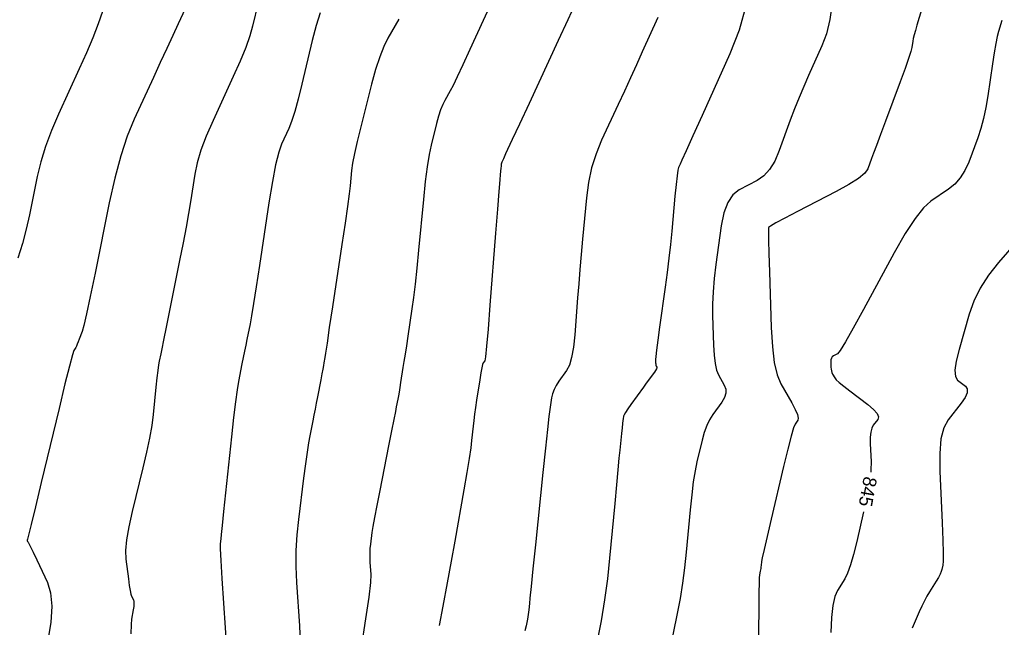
# Model space of a CAD drawing. Extents: x 2082232 to 2083549, y 592624 to 593832.
# Drawn here: x 2083258.9 to 2083310.1, y 593660.2 to 593691.9 of the extents above; entities that cross this region are included whole.
import ezdxf

# ---------------------------------------------------------------- set-up
doc = ezdxf.new("R2010")
doc.units = 0
doc.layers.add('DT_X_Contour_Major', color=7, linetype='Continuous')
doc.layers.add('DT_X_Contour_Minor', color=7, linetype='Continuous')

msp = doc.modelspace()

# ---------------------------------------------------------------- linework, layer by layer
at = {"layer": 'DT_X_Contour_Major'}
for points in [[(2083267.877, 593693.265), (2083267.148, 593691.688), (2083266.862, 593691.069), (2083266.551, 593690.394), (2083266.215, 593689.664), (2083265.853, 593688.877), (2083264.855, 593686.705), (2083264.493, 593685.821), (2083264.155, 593684.797), (2083263.841, 593683.634), (2083263.552, 593682.332), (2083262.813, 593678.672), (2083262.564, 593677.453), (2083262.369, 593676.538), (2083262.229, 593675.929), (2083262.144, 593675.624), (2083261.989, 593675.219), (2083261.934, 593675.078), (2083261.884, 593674.961), (2083261.84, 593674.866), (2083261.8, 593674.795), (2083261.703, 593674.636), (2083261.627, 593674.402), (2083261.474, 593673.82), (2083261.242, 593672.89), (2083260.933, 593671.613), (2083260.003, 593667.741), (2083259.697, 593666.468), (2083259.477, 593665.552), (2083259.342, 593664.993), (2083259.293, 593664.791), (2083259.276, 593664.729), (2083259.272, 593664.707), (2083259.272, 593664.688), (2083259.278, 593664.672), (2083259.288, 593664.658), (2083259.322, 593664.624), (2083259.36, 593664.557), (2083259.447, 593664.382), (2083259.584, 593664.099), (2083259.771, 593663.707), (2083260.335, 593662.518), (2083260.494, 593661.99), (2083260.547, 593661.296), (2083260.495, 593660.436), (2083260.338, 593659.411)], [(2083287.861, 593692.719), (2083287.481, 593691.899), (2083286.974, 593690.807), (2083285.453, 593687.53), (2083284.949, 593686.444), (2083284.577, 593685.641), (2083284.337, 593685.123), (2083284.229, 593684.889), (2083284.117, 593684.643), (2083284.081, 593684.562), (2083284.054, 593684.503), (2083284.037, 593684.466), (2083284.03, 593684.452), (2083284.024, 593684.442), (2083284.022, 593684.438), (2083284.02, 593684.433), (2083284.018, 593684.427), (2083284.016, 593684.419), (2083284.011, 593684.398), (2083284.007, 593684.376), (2083284.002, 593684.326), (2083283.994, 593684.248), (2083283.984, 593684.142), (2083283.954, 593683.822), (2083283.93, 593683.541), (2083283.882, 593682.936), (2083283.809, 593682.008), (2083283.711, 593680.758), (2083283.416, 593676.992), (2083283.316, 593675.752), (2083283.236, 593674.854), (2083283.177, 593674.3), (2083283.139, 593674.09), (2083283.063, 593673.986), (2083283.031, 593673.902), (2083282.99, 593673.728), (2083282.941, 593673.464), (2083282.883, 593673.11), (2083282.718, 593672.046), (2083282.661, 593671.661), (2083282.611, 593671.306), (2083282.57, 593670.979), (2083282.536, 593670.682), (2083282.458, 593669.928), (2083282.411, 593669.555), (2083282.326, 593669.002), (2083282.204, 593668.269), (2083282.046, 593667.356), (2083281.574, 593664.682), (2083281.386, 593663.635), (2083281.179, 593662.502), (2083280.952, 593661.28), (2083280.765, 593660.286)], [(2083310.121, 593691.851), (2083309.947, 593691.282), (2083309.879, 593691.017), (2083309.805, 593690.648), (2083309.724, 593690.176), (2083309.637, 593689.601), (2083309.397, 593687.927), (2083309.296, 593687.319), (2083309.174, 593686.75), (2083309.03, 593686.219), (2083308.865, 593685.726), (2083308.395, 593684.465), (2083308.197, 593684.022), (2083307.957, 593683.638), (2083307.673, 593683.315), (2083307.346, 593683.051), (2083306.416, 593682.428), (2083306.036, 593682.084), (2083305.592, 593681.521), (2083305.084, 593680.738), (2083304.513, 593679.736), (2083302.906, 593676.77), (2083302.368, 593675.791), (2083301.963, 593675.081), (2083301.688, 593674.638), (2083301.546, 593674.463), (2083301.341, 593674.353), (2083301.274, 593674.303), (2083301.227, 593674.237), (2083301.2, 593674.153), (2083301.193, 593674.053), (2083301.203, 593673.762), (2083301.211, 593673.658), (2083301.228, 593673.563), (2083301.256, 593673.476), (2083301.292, 593673.399), (2083301.403, 593673.206), (2083301.483, 593673.109), (2083301.642, 593672.963), (2083301.878, 593672.767), (2083302.193, 593672.523), (2083303.136, 593671.806), (2083303.434, 593671.556), (2083303.621, 593671.344), (2083303.696, 593671.171), (2083303.659, 593671.036), (2083303.413, 593670.727), (2083303.334, 593670.581), (2083303.282, 593670.373), (2083303.258, 593670.105), (2083303.26, 593669.775), (2083303.302, 593668.815), (2083303.295, 593668.408), (2083303.282, 593668.282)], [(2083302.907, 593666.218), (2083302.552, 593664.658), (2083302.388, 593663.985), (2083302.229, 593663.438), (2083302.075, 593663.017), (2083301.928, 593662.722), (2083301.542, 593662.105), (2083301.412, 593661.794), (2083301.311, 593661.325), (2083301.239, 593660.698), (2083301.196, 593659.912)]]:
    msp.add_lwpolyline(points, dxfattribs=at)
at = {"layer": 'DT_X_Contour_Minor'}
for points in [[(2083271.317, 593692.78), (2083271.029, 593691.557), (2083270.885, 593691.049), (2083270.669, 593690.441), (2083270.381, 593689.734), (2083270.021, 593688.927), (2083268.965, 593686.644), (2083268.609, 593685.827), (2083268.33, 593685.087), (2083268.13, 593684.425), (2083268.008, 593683.841), (2083267.788, 593682.386), (2083267.691, 593681.786), (2083267.565, 593681.077), (2083267.409, 593680.26), (2083267.224, 593679.334), (2083266.693, 593676.721), (2083266.515, 593675.845), (2083266.38, 593675.177), (2083266.287, 593674.718), (2083266.236, 593674.467), (2083266.159, 593674.075), (2083266.127, 593673.879), (2083266.088, 593673.587), (2083266.042, 593673.198), (2083265.989, 593672.713), (2083265.84, 593671.289), (2083265.765, 593670.714), (2083265.651, 593670.059), (2083265.498, 593669.324), (2083265.306, 593668.508), (2083264.744, 593666.225), (2083264.565, 593665.428), (2083264.452, 593664.748), (2083264.403, 593664.187), (2083264.42, 593663.744), (2083264.55, 593662.72), (2083264.598, 593662.375), (2083264.641, 593662.108), (2083264.681, 593661.919), (2083264.717, 593661.808), (2083264.808, 593661.616), (2083264.834, 593661.53), (2083264.842, 593661.415), (2083264.833, 593661.273), (2083264.807, 593661.103), (2083264.713, 593660.612), (2083264.687, 593660.329), (2083264.678, 593659.848)], [(2083283.453, 593692.731), (2083282.37, 593690.349), (2083282.001, 593689.545), (2083281.707, 593688.916), (2083281.487, 593688.464), (2083281.343, 593688.189), (2083281.056, 593687.69), (2083280.949, 593687.473), (2083280.842, 593687.199), (2083280.734, 593686.866), (2083280.627, 593686.475), (2083280.341, 593685.355), (2083280.236, 593684.863), (2083280.134, 593684.226), (2083280.035, 593683.446), (2083279.94, 593682.521), (2083279.69, 593679.863), (2083279.599, 593678.924), (2083279.51, 593678.102), (2083279.425, 593677.395), (2083279.343, 593676.804), (2083279.129, 593675.383), (2083279.053, 593674.881), (2083278.985, 593674.439), (2083278.927, 593674.059), (2083278.877, 593673.74), (2083278.755, 593672.97), (2083278.712, 593672.698), (2083278.672, 593672.462), (2083278.637, 593672.26), (2083278.606, 593672.093), (2083278.528, 593671.695), (2083278.481, 593671.455), (2083278.398, 593671.035), (2083278.279, 593670.435), (2083278.123, 593669.655), (2083277.661, 593667.332), (2083277.506, 593666.542), (2083277.386, 593665.912), (2083277.303, 593665.442), (2083277.256, 593665.132), (2083277.179, 593664.521), (2083277.156, 593664.291), (2083277.144, 593664.057), (2083277.143, 593663.822), (2083277.153, 593663.584), (2083277.196, 593662.945), (2083277.177, 593662.527), (2083277.088, 593661.754), (2083276.928, 593660.625), (2083276.697, 593659.139)], [(2083296.775, 593692.671), (2083296.41, 593691.354), (2083295.927, 593690.111), (2083294.48, 593686.897), (2083294.001, 593685.834), (2083293.651, 593685.056), (2083293.429, 593684.563), (2083293.334, 593684.356), (2083293.254, 593684.182), (2083293.22, 593684.04), (2083293.177, 593683.743), (2083293.127, 593683.292), (2083293.069, 593682.686), (2083292.902, 593680.863), (2083292.833, 593680.168), (2083292.753, 593679.449), (2083292.662, 593678.705), (2083292.559, 593677.937), (2083292.268, 593675.858), (2083292.173, 593675.168), (2083292.105, 593674.656), (2083292.066, 593674.323), (2083292.054, 593674.168), (2083292.059, 593673.994), (2083292.063, 593673.935), (2083292.069, 593673.885), (2083292.078, 593673.847), (2083292.089, 593673.819), (2083292.123, 593673.759), (2083292.125, 593673.726), (2083292.103, 593673.672), (2083292.059, 593673.596), (2083291.992, 593673.498), (2083291.782, 593673.21), (2083291.69, 593673.084), (2083291.572, 593672.922), (2083291.428, 593672.722), (2083290.766, 593671.81), (2083290.603, 593671.582), (2083290.485, 593671.404), (2083290.411, 593671.276), (2083290.381, 593671.199), (2083290.36, 593671.06), (2083290.349, 593670.974), (2083290.331, 593670.819), (2083290.307, 593670.596), (2083290.276, 593670.304), (2083290.186, 593669.434), (2083290.145, 593669.015), (2083290.087, 593668.41), (2083290.013, 593667.62), (2083289.922, 593666.644), (2083289.66, 593663.794), (2083289.545, 593662.717), (2083289.396, 593661.625), (2083289.213, 593660.517), (2083288.997, 593659.394)], [(2083301.272, 593692.747), (2083301.146, 593691.902), (2083300.967, 593691.164), (2083300.733, 593690.533), (2083300.04, 593688.993), (2083299.785, 593688.414), (2083299.541, 593687.83), (2083299.308, 593687.242), (2083299.085, 593686.65), (2083298.506, 593685.065), (2083298.271, 593684.523), (2083298.002, 593684.082), (2083297.698, 593683.745), (2083297.359, 593683.51), (2083296.409, 593683.02), (2083296.084, 593682.764), (2083295.822, 593682.366), (2083295.622, 593681.824), (2083295.485, 593681.14), (2083295.203, 593679.124), (2083295.113, 593678.39), (2083295.054, 593677.7), (2083295.025, 593677.056), (2083295.028, 593676.455), (2083295.076, 593674.914), (2083295.106, 593674.383), (2083295.16, 593673.947), (2083295.238, 593673.606), (2083295.34, 593673.359), (2083295.643, 593672.828), (2083295.72, 593672.623), (2083295.724, 593672.407), (2083295.656, 593672.179), (2083295.515, 593671.941), (2083295.04, 593671.289), (2083294.872, 593671.022), (2083294.723, 593670.71), (2083294.594, 593670.354), (2083294.483, 593669.952), (2083294.215, 593668.82), (2083294.118, 593668.346), (2083294.026, 593667.77), (2083293.941, 593667.094), (2083293.862, 593666.317), (2083293.659, 593664.11), (2083293.572, 593663.289), (2083293.465, 593662.482), (2083293.337, 593661.689), (2083293.188, 593660.909), (2083292.762, 593658.847)], [(2083263.207, 593692.326), (2083262.977, 593691.675), (2083262.697, 593690.958), (2083262.367, 593690.175), (2083261.987, 593689.326), (2083260.907, 593686.975), (2083260.533, 593686.11), (2083260.223, 593685.279), (2083259.977, 593684.48), (2083259.794, 593683.716), (2083259.392, 593681.721), (2083259.223, 593680.97), (2083259.018, 593680.213), (2083258.778, 593679.451)], [(2083274.55, 593692.262), (2083274.342, 593691.6), (2083274.139, 593690.811), (2083273.603, 593688.537), (2083273.409, 593687.753), (2083273.231, 593687.105), (2083273.067, 593686.593), (2083272.917, 593686.218), (2083272.539, 593685.4), (2083272.392, 593684.979), (2083272.233, 593684.327), (2083272.064, 593683.447), (2083271.884, 593682.337), (2083271.39, 593679.071), (2083271.22, 593677.961), (2083271.081, 593677.083), (2083270.974, 593676.435), (2083270.897, 593676.019), (2083270.733, 593675.215), (2083270.671, 593674.909), (2083270.608, 593674.593), (2083270.543, 593674.266), (2083270.476, 593673.929), (2083270.296, 593673.018), (2083270.223, 593672.581), (2083270.137, 593671.955), (2083270.04, 593671.139), (2083269.931, 593670.134), (2083269.624, 593667.2), (2083269.521, 593666.225), (2083269.444, 593665.501), (2083269.393, 593665.027), (2083269.368, 593664.803), (2083269.335, 593664.541), (2083269.336, 593664.274), (2083269.365, 593663.669), (2083269.421, 593662.726), (2083269.505, 593661.446), (2083269.765, 593657.581)], [(2083292.166, 593692.011), (2083291.36, 593690.219), (2083291.054, 593689.544), (2083290.744, 593688.862), (2083290.428, 593688.173), (2083290.106, 593687.478), (2083289.242, 593685.615), (2083288.949, 593684.903), (2083288.718, 593684.162), (2083288.55, 593683.395), (2083288.445, 593682.599), (2083288.248, 593680.442), (2083288.176, 593679.644), (2083288.108, 593678.867), (2083288.045, 593678.113), (2083287.987, 593677.38), (2083287.836, 593675.456), (2083287.768, 593674.798), (2083287.675, 593674.268), (2083287.558, 593673.865), (2083287.417, 593673.591), (2083287.008, 593673.027), (2083286.87, 593672.814), (2083286.761, 593672.598), (2083286.682, 593672.378), (2083286.632, 593672.154), (2083286.539, 593671.553), (2083286.49, 593671.179), (2083286.414, 593670.507), (2083286.309, 593669.537), (2083286.177, 593668.27), (2083285.787, 593664.495), (2083285.658, 593663.241), (2083285.562, 593662.311), (2083285.5, 593661.704), (2083285.472, 593661.422), (2083285.443, 593661.099), (2083285.43, 593660.977), (2083285.413, 593660.853), (2083285.392, 593660.728), (2083285.367, 593660.601), (2083285.297, 593660.259), (2083285.236, 593659.995)], [(2083305.934, 593692.409), (2083305.692, 593691.614), (2083305.61, 593691.337), (2083305.547, 593691.105), (2083305.502, 593690.918), (2083305.475, 593690.774), (2083305.429, 593690.449), (2083305.378, 593690.246), (2083305.259, 593689.881), (2083305.073, 593689.352), (2083304.819, 593688.661), (2083304.052, 593686.601), (2083303.791, 593685.899), (2083303.583, 593685.34), (2083303.429, 593684.924), (2083303.328, 593684.649), (2083303.13, 593684.107), (2083302.971, 593683.881), (2083302.642, 593683.608), (2083302.143, 593683.289), (2083301.475, 593682.924), (2083299.466, 593681.887), (2083298.807, 593681.544), (2083298.334, 593681.291), (2083298.05, 593681.128), (2083297.952, 593681.055), (2083297.942, 593680.98), (2083297.942, 593680.819), (2083297.953, 593680.393), (2083297.973, 593679.7), (2083298.002, 593678.742), (2083298.093, 593675.833), (2083298.149, 593674.831), (2083298.251, 593674.009), (2083298.398, 593673.364), (2083298.59, 593672.899), (2083299.162, 593671.896), (2083299.343, 593671.558), (2083299.457, 593671.295), (2083299.503, 593671.106), (2083299.482, 593670.993), (2083299.335, 593670.791), (2083299.256, 593670.596), (2083299.13, 593670.163), (2083298.957, 593669.491), (2083298.736, 593668.58), (2083298.086, 593665.834), (2083297.871, 593664.923), (2083297.716, 593664.25), (2083297.62, 593663.815), (2083297.583, 593663.618), (2083297.564, 593663.41), (2083297.556, 593663.333), (2083297.546, 593663.257), (2083297.534, 593663.182), (2083297.52, 593663.109), (2083297.48, 593662.915), (2083297.466, 593662.769), (2083297.455, 593662.477), (2083297.447, 593662.039), (2083297.441, 593661.455), (2083297.43, 593659.704)], [(2083278.656, 593691.926), (2083278.088, 593690.937), (2083277.876, 593690.508), (2083277.663, 593689.964), (2083277.451, 593689.305), (2083277.238, 593688.53), (2083276.672, 593686.311), (2083276.483, 593685.545), (2083276.339, 593684.91), (2083276.242, 593684.407), (2083276.19, 593684.036), (2083276.114, 593683.222), (2083276.066, 593682.803), (2083275.979, 593682.154), (2083275.853, 593681.275), (2083275.688, 593680.168), (2083275.197, 593676.909), (2083275.034, 593675.827), (2083274.913, 593675.024), (2083274.834, 593674.502), (2083274.796, 593674.259), (2083274.753, 593673.983), (2083274.73, 593673.851), (2083274.696, 593673.661), (2083274.649, 593673.413), (2083274.59, 593673.107), (2083274.416, 593672.215), (2083274.351, 593671.885), (2083274.288, 593671.566), (2083274.227, 593671.257), (2083274.168, 593670.959), (2083274.013, 593670.178), (2083273.949, 593669.821), (2083273.874, 593669.334), (2083273.789, 593668.719), (2083273.692, 593667.975), (2083273.42, 593665.82), (2083273.338, 593665.007), (2083273.295, 593664.185), (2083273.292, 593663.355), (2083273.329, 593662.515), (2083273.481, 593660.263), (2083273.512, 593659.407)], [(2083311.476, 593680.985), (2083309.947, 593679.222), (2083309.421, 593678.558), (2083308.99, 593677.887), (2083308.653, 593677.209), (2083308.411, 593676.525), (2083307.892, 593674.69), (2083307.74, 593674.074), (2083307.676, 593673.6), (2083307.699, 593673.269), (2083307.81, 593673.081), (2083308.219, 593672.769), (2083308.321, 593672.626), (2083308.32, 593672.431), (2083308.216, 593672.184), (2083308.008, 593671.884), (2083307.315, 593671.015), (2083307.094, 593670.604), (2083306.948, 593670.02), (2083306.879, 593669.265), (2083306.885, 593668.338), (2083307.004, 593665.637), (2083307.04, 593664.74), (2083307.06, 593664.074), (2083307.064, 593663.638), (2083307.052, 593663.433), (2083306.998, 593663.195), (2083306.964, 593663.091), (2083306.902, 593662.956), (2083306.812, 593662.791), (2083306.695, 593662.596), (2083306.345, 593662.036), (2083306.213, 593661.813), (2083306.08, 593661.563), (2083305.947, 593661.288), (2083305.812, 593660.986), (2083305.451, 593660.146)]]:
    msp.add_lwpolyline(points, dxfattribs=at)

# ---------------------------------------------------------------- texts
at = {"layer": 'DT_X_Contour_Major'}
msp.add_text('845', height=0.7, rotation=259.7075, dxfattribs=at).set_placement((2083302.928, 593668.093))

doc.saveas('drawing.dxf')
